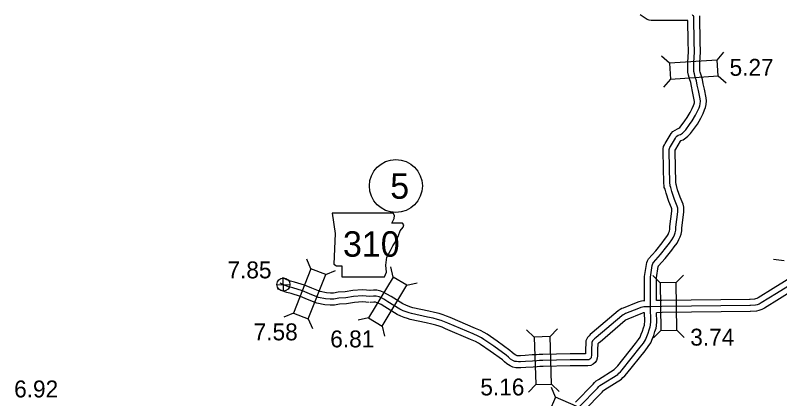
# Model space of a CAD drawing. Extents: x 31699 to 244310, y -8841 to 11474.
# Drawn here: x 104827 to 106098, y 3154 to 3792 of the extents above; entities that cross this region are included whole.
import ezdxf

# ---------------------------------------------------------------- set-up
doc = ezdxf.new("R2010")
doc.units = 0
for name, color, linetype in [('B_Logo', 7, 'Continuous'), ('G-ANNO-TEXT', 7, 'Continuous'), ('Level 21', 7, 'Continuous'), ('R_Border Notes', 7, 'Continuous'), ('R_XS_EARTHWORK_STAGE1', 7, 'Continuous'), ('R_XS_EARTHWORK_STAGE2', 7, 'Continuous'), ('S_WALL', 7, 'Continuous'), ('S_WALL_ANNOT', 7, 'Continuous')]:
    doc.layers.add(name, color=color, linetype=linetype)

msp = doc.modelspace()

# ---------------------------------------------------------------- linework, layer by layer
at = {"layer": 'B_Logo'}
for points in [[(105955.3, 3789.2), (105954.8, 3790.5), (105953.9, 3791.4), (105952.9, 3792.2)], [(105765.5, 3141.2), (105795.2, 3171.5), (105797.2, 3173.9), (105798.9, 3175.5), (105801.9, 3177.3), (105828.7, 3194.3), (105830.7, 3196.1), (105833.4, 3198.7), (105836.4, 3202), (105866.3, 3239.7), (105871.5, 3246.3), (105874.9, 3251.5), (105877.1, 3257.5), (105879.3, 3262.6), (105881.2, 3268.6), (105882.8, 3273.5), (105883.3, 3276.3), (105883.6, 3282.5), (105883.4, 3306.7), (105883.1, 3313), (105883.2, 3349.9), (105883.2, 3352.6), (105883.4, 3356.2), (105886.3, 3375.3), (105886.7, 3377.3), (105887.3, 3378.7), (105888.3, 3380.4), (105900, 3393.5), (105910.6, 3406.9), (105914.8, 3412.7), (105919, 3418.1), (105921.5, 3422.7), (105923.1, 3426.6), (105924.4, 3430), (105925.3, 3434.4), (105925.6, 3439.2), (105928.6, 3464.9), (105928.8, 3468.4), (105928.8, 3471), (105927.9, 3474.3), (105923.2, 3485.4), (105918.9, 3498.6), (105916.9, 3505.3), (105916, 3507.7), (105915.8, 3509.6), (105915.5, 3512.6), (105914.1, 3565.1), (105914.3, 3568.3), (105914.6, 3569.9), (105915.4, 3571.6), (105916.5, 3573.6), (105924.7, 3587.4), (105925.6, 3589.1), (105926.9, 3590.5), (105929.1, 3592), (105932.9, 3593.6), (105936.3, 3595.7), (105938.7, 3597.9), (105942.1, 3601.3), (105948.4, 3610), (105952.8, 3616.1), (105958.3, 3625.4), (105961.5, 3632.2), (105964, 3637.9), (105965.2, 3641.3), (105966.1, 3644.6), (105966.3, 3648.8), (105965.8, 3652.7), (105963.1, 3666.7), (105961.1, 3675.6), (105959.8, 3682.5), (105957.8, 3688.9), (105956.2, 3694.4), (105955.4, 3698.2), (105955.2, 3701.2), (105955.1, 3706), (105955.3, 3712.7), (105956.2, 3731), (105956, 3747.9), (105955.5, 3787.6), (105955.3, 3789.2)], [(105416.3, 3323.9), (105404.1, 3325), (105389.4, 3323.9), (105376.3, 3321.5), (105364.8, 3320.9), (105356.7, 3319.6), (105350.5, 3319.4), (105342.8, 3320.1), (105330.9, 3322.4), (105316.2, 3328.2), (105304.3, 3333), (105288.1, 3338.2), (105281.1, 3340), (105274.3, 3342.4), (105266.9, 3345.9)], [(106130.8, 3352.3), (106092.8, 3328.6)], [(106049.5, 3308.8), (105902.3, 3307.1), (105883.4, 3306.7), (105874.2, 3306.4), (105872, 3306.5), (105869.8, 3306.3), (105867, 3305.7), (105863.2, 3304.1), (105841.6, 3295.4), (105839.9, 3294.7), (105837.8, 3293.5), (105835.3, 3291.9), (105792.8, 3255.7), (105789.9, 3253.2), (105788.4, 3251.6), (105786.9, 3249.9), (105785.6, 3247.2), (105785.5, 3244.8), (105785.1, 3236.5), (105785.2, 3225.6), (105784.8, 3223.2), (105784.3, 3221.7), (105783.6, 3220.4), (105782.5, 3219.4), (105780.9, 3218.7), (105778.3, 3218.2), (105749.7, 3218.5), (105704.3, 3217.1), (105698.5, 3217.1), (105694.1, 3216.8), (105687.1, 3216.5), (105675.2, 3215.5), (105667, 3215.3), (105663.6, 3215.2), (105660.3, 3215.4), (105657.4, 3215.9), (105654.5, 3217.2), (105650.5, 3219.8), (105646.8, 3223), (105643.2, 3226), (105622.4, 3241.3), (105605.9, 3252.5), (105601.9, 3255.1), (105596.3, 3258), (105588, 3261.5), (105546, 3279.5), (105540.3, 3281.9), (105534.9, 3283.9), (105528.8, 3285.8), (105521.6, 3287.5), (105512.3, 3289.6), (105485.8, 3295.5), (105481.6, 3296.6), (105476.8, 3298.2), (105472, 3300.2), (105466.5, 3302.8), (105446.4, 3315.2), (105439.9, 3319.2), (105435.6, 3321.5), (105431.7, 3323.1), (105426.7, 3324.1), (105422.6, 3324.3), (105416.3, 3323.9)], [(106092.8, 3328.6), (106067.6, 3313.2), (106064.1, 3311.2), (106060.7, 3310.1), (106057.9, 3309.3), (106048.6, 3308.9)]]:
    msp.add_lwpolyline(points, dxfattribs=at)
at = {"layer": 'G-ANNO-TEXT'}
msp.add_lwpolyline([(105353.8, 3462.7), (105358.9, 3428.9), (105356.6, 3377.6), (105361.1, 3374.8), (105369.6, 3374.8), (105369.6, 3356.7), (105440.7, 3356.7), (105444, 3364.1), (105442.9, 3375.9), (105444.6, 3389.4), (105450.8, 3400.2), (105454.8, 3408), (105460.4, 3416.5), (105463.8, 3425.5), (105466.6, 3432.9), (105471.7, 3439.1), (105472.8, 3443), (105470.5, 3445.8), (105453.1, 3445.8), (105457, 3453.7), (105457.6, 3458.8), (105455.2, 3462.7)], close=True, dxfattribs=at)
at = {"layer": 'Level 21'}
for p, q in [((105272.8, 3332.8), (105272.3, 3354.5)), ((105261.7, 3343.4), (105283.4, 3343.9))]:
    msp.add_line(p, q, dxfattribs=at)
msp.add_circle((105272.6, 3343.7), 10.9, dxfattribs=at)
at = {"layer": 'R_Border Notes'}
msp.add_circle((105459.7, 3507.7), 44, dxfattribs=at)
at = {"layer": 'R_XS_EARTHWORK_STAGE1'}
for p, q in [((105993.9, 3717.1), (106005.4, 3730.3)), ((105914.8, 3711.8), (105901.6, 3723.4)), ((105995.6, 3690.7), (106008.9, 3679.1)), ((105916.6, 3685.4), (105905, 3672.2)), ((105318.3, 3369.9), (105311.3, 3386)), ((106105.5, 3383.2), (106088, 3385.3)), ((105455.3, 3356.1), (105451.1, 3373.2)), ((105342.9, 3360.3), (105359, 3367.3)), ((105899.6, 3346.6), (105887, 3358.9)), ((105926, 3346.9), (105938.3, 3359.5)), ((105477.9, 3342.5), (105495, 3346.6)), ((105289.4, 3296.2), (105273.3, 3289.2)), ((105314, 3286.5), (105321, 3270.4)), ((105414.2, 3288.4), (105397.1, 3284.2)), ((105436.8, 3274.7), (105441, 3257.6)), ((105689.9, 3256.3), (105677.1, 3268.4)), ((105716.3, 3257.1), (105728.4, 3269.9)), ((105900.5, 3267.4), (105888.2, 3254.8)), ((105926.9, 3267.7), (105939.5, 3255.4)), ((105692.3, 3177.2), (105680.2, 3164.4)), ((105718.7, 3177.9), (105731.5, 3165.9)), ((105725.3, 3156.2), (105718.8, 3172.5))]:
    msp.add_line(p, q, dxfattribs=at)
for points in [[(105916.6, 3685.4), (105995.6, 3690.7), (105993.9, 3717.1), (105914.8, 3711.8)], [(105314, 3286.5), (105342.9, 3360.3), (105318.3, 3369.9), (105289.4, 3296.2)], [(105455.3, 3356.1), (105414.2, 3288.4), (105436.8, 3274.7), (105477.9, 3342.5)], [(105926.9, 3267.7), (105926, 3346.9), (105899.6, 3346.6), (105900.5, 3267.4)], [(105718.7, 3177.9), (105716.3, 3257.1), (105689.9, 3256.3), (105692.3, 3177.2)], [(105714.9, 3131.9), (105787.6, 3100.6), (105798, 3124.9), (105725.3, 3156.2)]]:
    msp.add_lwpolyline(points, close=True, dxfattribs=at)
at = {"layer": 'R_XS_EARTHWORK_STAGE2'}
for points in [[(105945.6, 3782.9), (105909.6, 3782.8), (105884.5, 3783.1), (105881.2, 3783.4), (105877.6, 3784.9), (105874.4, 3786.6), (105871.2, 3788.9), (105866.1, 3792.3)], [(105893.1, 3317.1), (105893.2, 3349.8), (105893.2, 3352.2), (105893.4, 3355.1), (105896.1, 3373.5), (105896.3, 3374.2), (105896.3, 3374.3), (105896.5, 3374.6), (105907.6, 3387), (105918.6, 3400.9), (105922.8, 3406.7), (105927.4, 3412.7), (105930.5, 3418.4), (105932.4, 3422.9), (105934, 3427.3), (105935.2, 3433), (105935.6, 3438.3), (105938.5, 3464), (105938.8, 3468.2), (105938.7, 3472.5), (105937.4, 3477.5), (105932.6, 3488.9), (105928.4, 3501.5), (105926.4, 3508.4), (105925.8, 3510), (105925.7, 3510.7), (105925.5, 3513.2), (105924.1, 3564.9), (105924.2, 3566.8), (105924.4, 3567), (105925.2, 3568.8), (105933.4, 3582.5), (105933.6, 3583), (105933.9, 3583.1), (105937.6, 3584.7), (105942.3, 3587.7), (105945.6, 3590.6), (105949.7, 3594.8), (105956.5, 3604.1), (105961.2, 3610.6), (105967.1, 3620.7), (105970.6, 3628.1), (105973.3, 3634.1), (105974.8, 3638.3), (105976, 3643.1), (105976.4, 3649.2), (105975.7, 3654.3), (105972.9, 3668.7), (105970.9, 3677.6), (105969.5, 3684.9), (105967.4, 3691.8), (105965.9, 3696.8), (105965.4, 3699.5), (105965.2, 3701.7), (105965.1, 3706), (105965.3, 3712.4), (105966.2, 3730.8), (105966, 3748), (105965.5, 3788.5), (105965.1, 3790.7)], [(105873.1, 3316.3), (105873.2, 3349.9), (105873.2, 3353), (105873.5, 3357.3), (105876.4, 3377.1), (105877.1, 3380.3), (105878.4, 3383.2), (105880.1, 3386.3), (105892.3, 3399.9), (105902.6, 3413), (105906.8, 3418.7), (105910.5, 3423.6), (105912.4, 3427.1), (105913.8, 3430.2), (105914.7, 3432.7), (105915.3, 3435.7), (105915.7, 3440.2), (105918.6, 3465.8), (105918.8, 3468.7), (105918.8, 3469.6), (105918.4, 3471.1), (105913.9, 3481.8), (105909.3, 3495.6), (105907.4, 3502.2), (105906.2, 3505.4), (105905.8, 3508.6), (105905.5, 3512), (105904.1, 3565.3), (105904.4, 3569.4), (105905, 3573.2), (105906.5, 3576.1), (105907.7, 3578.4), (105916, 3592.3), (105917.4, 3595), (105920.4, 3598.1), (105924.3, 3600.8), (105928.3, 3602.5), (105930.3, 3603.7), (105931.8, 3605.1), (105934.5, 3607.8), (105940.3, 3615.8), (105944.4, 3621.5), (105949.4, 3630.1), (105952.4, 3636.4), (105954.7, 3641.6), (105955.7, 3644.3), (105956.2, 3646.2), (105956.3, 3648.4), (105955.9, 3651.1), (105953.3, 3664.6), (105951.3, 3673.5), (105950.1, 3680.1), (105948.3, 3686), (105946.5, 3692), (105945.5, 3696.9), (105945.2, 3700.8), (105945.1, 3706.1), (105945.3, 3713.1), (105946.2, 3731.2), (105946, 3747.8), (105945.6, 3782.9)], [(106125.3, 3360.6), (106087.6, 3337.2), (106062.6, 3321.8), (106060.1, 3320.4), (106057.8, 3319.7), (106056.3, 3319.2), (106048.2, 3318.9)], [(105417.2, 3333.8), (105404.1, 3335), (105388.2, 3333.8), (105375.1, 3331.5), (105363.7, 3330.9), (105355.7, 3329.6), (105350.7, 3329.4), (105344.3, 3330), (105333.7, 3332.1), (105319.9, 3337.5), (105307.7, 3342.4), (105290.9, 3347.8), (105284.1, 3349.6), (105278.1, 3351.7), (105271.2, 3354.9)], [(105415.4, 3313.9), (105404, 3315), (105390.7, 3314), (105377.4, 3311.6), (105365.9, 3311), (105357.7, 3309.6), (105350.2, 3309.3), (105341.4, 3310.2), (105328.1, 3312.8), (105312.5, 3318.9), (105300.9, 3323.6), (105285.3, 3328.6), (105278.2, 3330.5), (105270.5, 3333.2), (105262.6, 3336.8)], [(105873.1, 3316.4), (105871.8, 3316.5), (105868.4, 3316.3), (105863.9, 3315.2), (105859.5, 3313.4), (105837.7, 3304.6), (105835.7, 3303.7), (105832.7, 3302.2), (105829.2, 3299.9), (105786.3, 3263.3), (105783, 3260.5), (105781, 3258.3), (105778.5, 3255.4), (105775.6, 3249.8), (105775.5, 3245.1), (105775.1, 3236.7), (105775.2, 3228.2), (105749.6, 3228.5), (105704.1, 3227.1), (105698.1, 3227.1), (105693.5, 3226.8), (105686.5, 3226.5), (105674.6, 3225.5), (105666.8, 3225.3), (105663.7, 3225.2), (105661.4, 3225.3), (105660.4, 3225.5), (105659.2, 3226), (105656.5, 3227.8), (105653.3, 3230.6), (105649.4, 3233.9), (105628.1, 3249.4), (105611.4, 3260.9), (105606.8, 3263.8), (105600.5, 3267), (105591.9, 3270.7), (105550, 3288.7), (105544, 3291.2), (105538.1, 3293.4), (105531.5, 3295.5), (105523.8, 3297.3), (105514.4, 3299.4), (105488.1, 3305.2), (105484.4, 3306.2), (105480.2, 3307.6), (105476.1, 3309.3), (105471.4, 3311.6), (105451.6, 3323.8), (105444.9, 3327.8), (105439.9, 3330.5), (105434.7, 3332.7), (105427.8, 3334.1), (105422.4, 3334.3), (105415.7, 3333.8)], [(106136.4, 3343.9), (106098.1, 3320.1), (106072.7, 3304.6), (106068.2, 3302), (106063.6, 3300.5), (106059.4, 3299.4), (106049, 3298.9)], [(105873.4, 3296.4), (105872.3, 3296.5), (105871.2, 3296.4), (105870.1, 3296.1), (105867, 3294.9), (105845.4, 3286.1), (105844.2, 3285.6), (105842.8, 3284.9), (105841.3, 3283.9), (105799.3, 3248.1), (105796.8, 3246), (105795.8, 3245), (105795.5, 3244.5), (105795.5, 3244.4), (105795.1, 3236.3), (105795.2, 3224.9), (105794.6, 3221), (105793.5, 3217.5), (105791.3, 3213.9), (105788, 3211), (105784, 3209.1), (105779.1, 3208.2), (105749.8, 3208.5), (105704.5, 3207.1), (105698.9, 3207.1), (105694.6, 3206.8), (105687.8, 3206.5), (105675.7, 3205.5), (105667.3, 3205.3), (105663.5, 3205.2), (105659.2, 3205.4), (105654.5, 3206.3), (105649.7, 3208.3), (105644.4, 3211.8), (105640.3, 3215.3), (105637, 3218.2), (105616.6, 3233.1), (105600.4, 3244.2), (105596.9, 3246.4), (105592, 3248.9), (105584, 3252.4), (105542.1, 3270.3), (105536.6, 3272.7), (105531.7, 3274.4), (105526.1, 3276.2), (105519.3, 3277.8), (105510.1, 3279.9), (105483.4, 3285.8), (105478.8, 3287), (105473.3, 3288.8), (105467.9, 3291), (105461.7, 3294), (105441.2, 3306.7), (105435, 3310.5), (105431.3, 3312.4), (105428.7, 3313.5), (105425.5, 3314.2), (105422.8, 3314.2), (105416.9, 3313.9)], [(106049.3, 3318.8), (105902.2, 3317.1), (105893.4, 3316.9)], [(105758.3, 3148.2), (105787.8, 3178.2), (105790, 3180.9), (105792.9, 3183.5), (105796.5, 3185.8), (105822.6, 3202.3), (105823.9, 3203.4), (105826.2, 3205.7), (105828.8, 3208.5), (105858.5, 3245.8), (105863.3, 3252.1), (105866, 3256), (105867.8, 3261.1), (105869.9, 3266), (105871.6, 3271.8), (105873.1, 3276), (105873.4, 3277.4), (105873.6, 3282.7), (105873.5, 3296.4)], [(105772.7, 3134.3), (105802.6, 3164.8), (105804.4, 3167), (105804.9, 3167.4), (105807.2, 3168.9), (105834.8, 3186.3), (105837.5, 3188.8), (105840.5, 3191.6), (105844, 3195.5), (105874.2, 3233.5), (105879.6, 3240.4), (105883.9, 3246.9), (105886.4, 3253.8), (105888.7, 3259.2), (105890.7, 3265.5), (105892.6, 3271), (105893.3, 3275.2), (105893.6, 3282.3), (105893.5, 3296.7)], [(106049.6, 3298.8), (105902.5, 3297.1), (105893.5, 3296.9)]]:
    msp.add_lwpolyline(points, dxfattribs=at)

# ---------------------------------------------------------------- texts
at = {"layer": 'G-ANNO-TEXT'}
msp.add_text('310', height=42.24, dxfattribs=at).set_placement((105371.7, 3390.1))
at = {"layer": 'R_Border Notes'}
msp.add_text('5', height=42.2, dxfattribs=at).set_placement((105450.3, 3486.5))
at = {"layer": 'S_WALL'}
for s, p in [('5.27', (106014.8, 3691)), ('7.58', (105223.1, 3250.9)), ('3.74', (105949.4, 3242.1)), ('6.81', (105350.5, 3239.2)), ('6.92', (104824.6, 3155.9)), ('5.16', (105600.2, 3159.2))]:
    msp.add_text(s, height=28.16, dxfattribs=at).set_placement(p)
at = {"layer": 'S_WALL_ANNOT'}
msp.add_text('7.85', height=28.16, dxfattribs=at).set_placement((105179.5, 3354))

doc.saveas('drawing.dxf')
